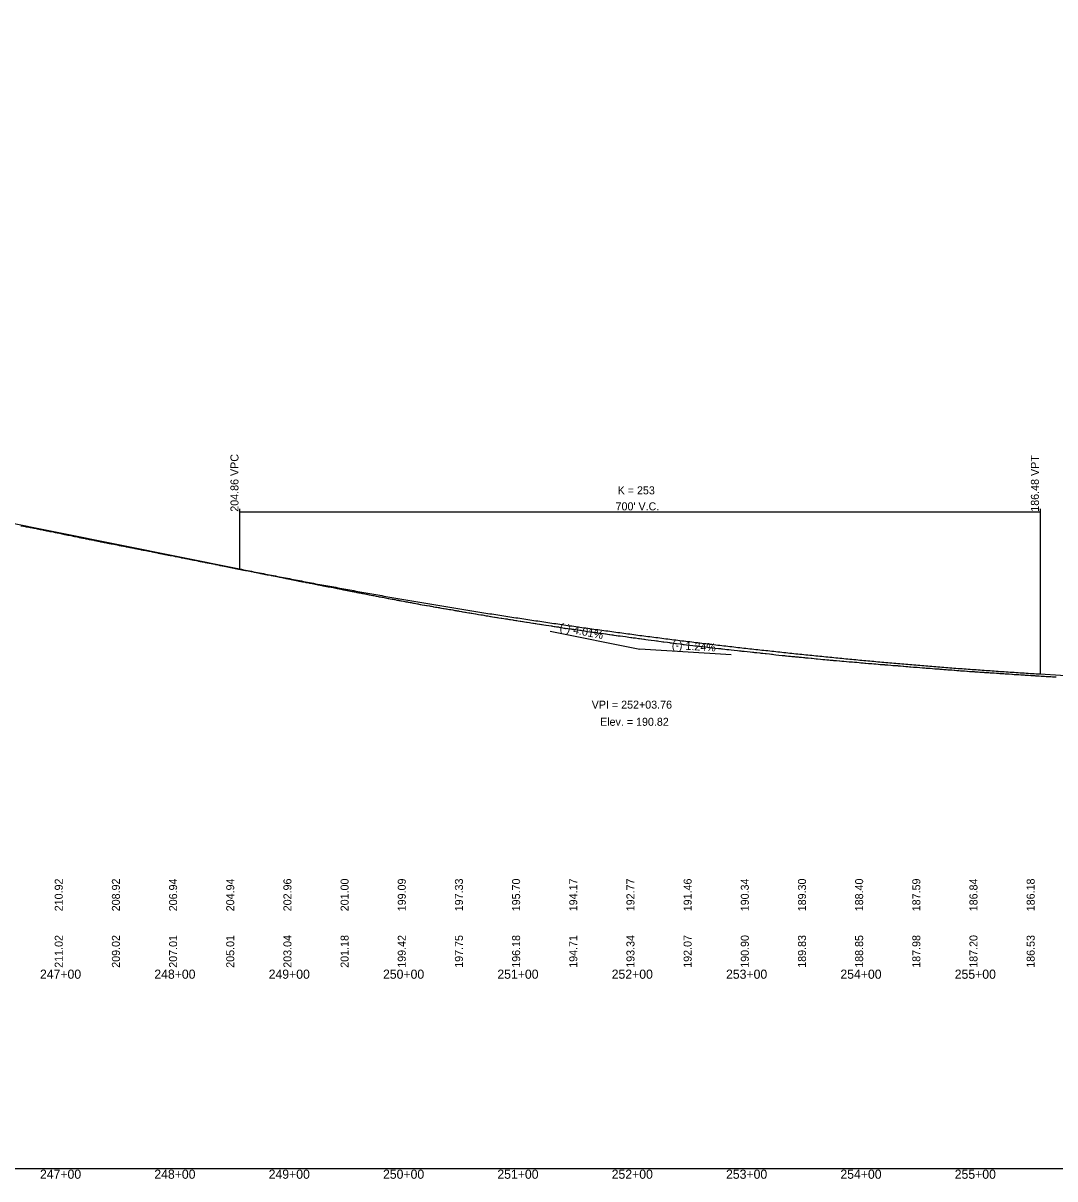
# Model space of a CAD drawing. Extents: x 1838386 to 1955906, y 719739 to 834437.
# Drawn here: x 1902027 to 1902930, y 825624 to 826635 of the extents above; entities that cross this region are included whole.
import ezdxf

# ---------------------------------------------------------------- set-up
doc = ezdxf.new("R2010")
doc.units = 0
for name, color, linetype in [('RD_DDB_GradeTX', 7, 'Continuous'), ('RD_DDB_Profile_EX', 7, 'Continuous'), ('RD_DDB_Profile_Lbl', 7, 'Continuous'), ('RD_DDB_Profile_PR', 7, 'Continuous'), ('RD_DDB_StaTX', 7, 'Continuous'), ('RD_DDB_StripGrade', 7, 'Continuous'), ('RD_DDB_VCLbl', 7, 'Continuous'), ('RD_GPK_Profile_Cell', 7, 'Continuous')]:
    doc.layers.add(name, color=color, linetype=linetype)

msp = doc.modelspace()

# ---------------------------------------------------------------- linework, layer by layer
at = {"layer": 'RD_DDB_GradeTX'}
for p in [(1902488.4, 826102.9), (1902646.7, 826082.3)]:
    msp.add_line(p, (1902566.8, 826087.2), dxfattribs=at)
at = {"layer": 'RD_DDB_Profile_EX'}
for points in [[(1902025.6, 826195.2), (1902027.7, 826194.8), (1902028.4, 826194.7), (1902030.1, 826194.3), (1902031.2, 826194.1), (1902033.5, 826193.7), (1902034, 826193.6), (1902035.7, 826193.2), (1902036.8, 826193), (1902037.5, 826192.9), (1902038.8, 826192.6), (1902039.6, 826192.5), (1902041.2, 826192.1), (1902042.4, 826191.9), (1902043.1, 826191.8), (1902044.6, 826191.5), (1902045.2, 826191.3), (1902045.9, 826191.2), (1902048, 826190.8), (1902048.7, 826190.7), (1902050, 826190.4), (1902050.8, 826190.2)], [(1902050.8, 826190.2), (1902051.6, 826190.1), (1902053.6, 826189.7), (1902055.6, 826189.3), (1902056.4, 826189.1), (1902057.2, 826188.9), (1902059.2, 826188.5), (1902061.3, 826188.1), (1902062, 826188), (1902063.6, 826187.6), (1902064.8, 826187.4), (1902065.4, 826187.3), (1902066.7, 826187), (1902067.3, 826186.9), (1902067.6, 826186.8), (1902069.2, 826186.5), (1902070.4, 826186.3), (1902071.1, 826186.1), (1902072.5, 826185.8), (1902073.2, 826185.7), (1902074.8, 826185.3), (1902076, 826185.1), (1902076.6, 826184.9), (1902077.9, 826184.7), (1902078.8, 826184.5), (1902079.7, 826184.3), (1902081.6, 826183.9), (1902082.2, 826183.8), (1902083.5, 826183.6), (1902084.4, 826183.4), (1902085.2, 826183.2), (1902087.2, 826182.8), (1902089.2, 826182.4), (1902090, 826182.3), (1902091.5, 826181.9), (1902092.8, 826181.7), (1902094.5, 826181.4), (1902095.2, 826181.2), (1902095.6, 826181.1), (1902097.1, 826180.8), (1902098.4, 826180.6), (1902099, 826180.5), (1902100.4, 826180.2), (1902101.2, 826180), (1902102.7, 826179.7), (1902104, 826179.5), (1902104.6, 826179.4), (1902105.7, 826179.2), (1902106.8, 826178.9), (1902108.3, 826178.6), (1902109.6, 826178.4), (1902110.2, 826178.3), (1902111.4, 826178), (1902112.4, 826177.8), (1902113.2, 826177.7), (1902115.1, 826177.3), (1902117, 826176.9), (1902117.6, 826176.8), (1902117.9, 826176.8), (1902119.5, 826176.4), (1902120.7, 826176.2), (1902121.3, 826176.1), (1902122.4, 826175.9), (1902123.2, 826175.7), (1902123.5, 826175.7), (1902125.1, 826175.3), (1902126.3, 826175.1), (1902127, 826175), (1902128.3, 826174.7), (1902129.1, 826174.6), (1902130.7, 826174.2), (1902131.9, 826174), (1902132.5, 826173.9), (1902133.6, 826173.7), (1902134.7, 826173.4), (1902136.2, 826173.1), (1902137.5, 826172.9), (1902138.1, 826172.8), (1902139.3, 826172.5), (1902140.3, 826172.3), (1902141.9, 826172), (1902143.1, 826171.8), (1902144.9, 826171.4), (1902145.6, 826171.3), (1902145.9, 826171.2), (1902147, 826171), (1902148.7, 826170.7), (1902150.3, 826170.3), (1902151.1, 826170.2), (1902151.5, 826170.1), (1902153, 826169.8), (1902154.3, 826169.5), (1902154.9, 826169.4), (1902156.1, 826169.2), (1902156.8, 826169), (1902157.1, 826169), (1902158.6, 826168.7), (1902159.9, 826168.5), (1902160.4, 826168.3), (1902161.5, 826168.1), (1902162.7, 826167.9)], [(1902162.7, 826167.9), (1902164.2, 826167.6), (1902165.5, 826167.4), (1902166, 826167.2), (1902167.2, 826167), (1902168.3, 826166.8), (1902169.4, 826166.6), (1902171.1, 826166.2), (1902172.8, 826165.9), (1902173.5, 826165.8), (1902173.9, 826165.7), (1902175.3, 826165.4), (1902176.7, 826165.1), (1902178.2, 826164.9), (1902179, 826164.7), (1902179.5, 826164.6), (1902180.9, 826164.3), (1902182.3, 826164), (1902182.8, 826163.9), (1902184, 826163.7), (1902185.1, 826163.5), (1902186.6, 826163.1), (1902187.9, 826162.9), (1902188.4, 826162.8), (1902189.4, 826162.6), (1902190.2, 826162.4), (1902190.7, 826162.3), (1902191.9, 826162.1), (1902193.5, 826161.8), (1902195, 826161.5), (1902195.8, 826161.3), (1902196.3, 826161.2), (1902197.7, 826160.9), (1902199, 826160.6), (1902199.6, 826160.5), (1902200.7, 826160.3), (1902201.5, 826160.1), (1902201.8, 826160.1), (1902203.3, 826159.7), (1902204.7, 826159.5), (1902205.1, 826159.4), (1902206.1, 826159.2), (1902207.5, 826158.9), (1902208.8, 826158.7), (1902210.2, 826158.4), (1902210.7, 826158.3), (1902211.7, 826158.1), (1902212.6, 826157.9), (1902213, 826157.8), (1902214.5, 826157.5), (1902215.8, 826157.3), (1902217.5, 826157), (1902218.2, 826156.8), (1902218.6, 826156.7), (1902220.1, 826156.4), (1902221.4, 826156.2), (1902221.9, 826156.1), (1902222.8, 826155.9), (1902224.2, 826155.6), (1902225.6, 826155.3), (1902227, 826155.1), (1902228.5, 826154.8), (1902229.4, 826154.6), (1902229.8, 826154.5), (1902231.3, 826154.2), (1902232.6, 826154), (1902234.2, 826153.7), (1902235, 826153.5), (1902235.4, 826153.4), (1902236.8, 826153.1), (1902238.2, 826152.9), (1902238.7, 826152.8), (1902239.5, 826152.6), (1902241, 826152.3), (1902242.5, 826152.1), (1902243.8, 826151.8), (1902244.3, 826151.7), (1902245.2, 826151.5), (1902246.1, 826151.3), (1902246.6, 826151.2), (1902247.9, 826151), (1902249.4, 826150.7), (1902250.9, 826150.4), (1902251.7, 826150.2), (1902252.2, 826150.1), (1902253.6, 826149.8), (1902255, 826149.6), (1902255.4, 826149.5), (1902256.2, 826149.3), (1902257.3, 826149.1), (1902257.8, 826149), (1902259.1, 826148.7), (1902260.6, 826148.4), (1902261, 826148.3), (1902262, 826148.2), (1902263.4, 826147.9), (1902264.8, 826147.6), (1902266.2, 826147.3), (1902267.6, 826147), (1902268.5, 826146.8), (1902269, 826146.7)], [(1902269, 826146.7), (1902270.3, 826146.5), (1902271.8, 826146.2), (1902272.2, 826146.1), (1902272.9, 826146), (1902274, 826145.7), (1902274.6, 826145.6), (1902275.9, 826145.4), (1902277.4, 826145.1), (1902277.8, 826145), (1902278.7, 826144.8), (1902280.2, 826144.5), (1902281.6, 826144.3), (1902283, 826144), (1902284.3, 826143.7), (1902285.3, 826143.5), (1902285.8, 826143.4), (1902287.1, 826143.2), (1902288.6, 826142.9), (1902288.9, 826142.8), (1902289.7, 826142.7), (1902290.8, 826142.5), (1902291.4, 826142.4), (1902292.7, 826142.1), (1902294.1, 826141.8), (1902294.6, 826141.7), (1902295.5, 826141.6), (1902296.9, 826141.3), (1902298.5, 826141), (1902299.7, 826140.7), (1902301, 826140.5), (1902302, 826140.3), (1902302.5, 826140.2), (1902303.8, 826139.9), (1902305.3, 826139.6), (1902306.4, 826139.4), (1902307.6, 826139.2), (1902308.1, 826139.1), (1902309.5, 826138.8), (1902310.9, 826138.5), (1902311.4, 826138.5), (1902312.2, 826138.3), (1902313.7, 826138), (1902315.3, 826137.7), (1902316.5, 826137.5), (1902316.9, 826137.4), (1902317.7, 826137.2), (1902318.8, 826137), (1902319.3, 826136.9), (1902321, 826136.6), (1902322.1, 826136.4), (1902323.2, 826136.2), (1902324.4, 826135.9), (1902324.9, 826135.8), (1902326.2, 826135.5), (1902327.7, 826135.3), (1902328.1, 826135.2), (1902329, 826135), (1902330, 826134.8), (1902330.5, 826134.7), (1902331.8, 826134.4), (1902333.3, 826134.2), (1902333.7, 826134.1), (1902334.3, 826134), (1902336.1, 826133.6), (1902337.9, 826133.3), (1902338.9, 826133.1), (1902339.3, 826133), (1902340, 826132.9), (1902341.1, 826132.7), (1902341.7, 826132.6), (1902343.3, 826132.3), (1902344.5, 826132.1), (1902345.6, 826131.8), (1902346.7, 826131.6), (1902347.3, 826131.5), (1902348.6, 826131.3), (1902350.1, 826131), (1902350.4, 826131), (1902351, 826130.8), (1902352.3, 826130.6), (1902352.9, 826130.5), (1902354.2, 826130.2), (1902355.7, 826130), (1902356, 826129.9), (1902356.8, 826129.8), (1902357.9, 826129.5), (1902358.5, 826129.4), (1902360.2, 826129.1), (1902361.3, 826128.9), (1902362.3, 826128.7), (1902363.5, 826128.5), (1902364.1, 826128.4), (1902365.9, 826128.1), (1902366.9, 826127.9), (1902367.7, 826127.7), (1902369, 826127.4), (1902369.7, 826127.3), (1902370.9, 826127.1), (1902372.5, 826126.9), (1902372.8, 826126.8)], [(1902372.8, 826126.8), (1902373.6, 826126.7), (1902374.7, 826126.4), (1902375.3, 826126.3), (1902376.5, 826126.1), (1902378.4, 826125.8), (1902378.9, 826125.7), (1902380.2, 826125.4), (1902380.9, 826125.3), (1902382.8, 826125), (1902383.7, 826124.8), (1902384.6, 826124.7), (1902385.8, 826124.4), (1902386.4, 826124.3), (1902388.2, 826124), (1902389.2, 826123.9), (1902390.3, 826123.7), (1902391.4, 826123.5), (1902392, 826123.4), (1902393.3, 826123.1), (1902395.1, 826122.9), (1902395.6, 826122.8), (1902397, 826122.5), (1902397.6, 826122.4), (1902398.9, 826122.2), (1902400.4, 826121.9), (1902400.7, 826121.9), (1902401.4, 826121.8), (1902403.2, 826121.5), (1902405.1, 826121.1), (1902406.3, 826120.9), (1902406.9, 826120.8), (1902408.2, 826120.6), (1902408.8, 826120.5), (1902410.8, 826120.1), (1902411.6, 826120), (1902412.4, 826119.9), (1902413.7, 826119.6), (1902414.4, 826119.5), (1902415.6, 826119.3), (1902417.2, 826119.1), (1902417.5, 826119), (1902418.2, 826118.9), (1902419.4, 826118.7), (1902420, 826118.6), (1902421.2, 826118.3), (1902423.1, 826118.1), (1902423.5, 826118), (1902425.6, 826117.6), (1902427.7, 826117.3), (1902428.4, 826117.2), (1902429.2, 826117.1), (1902430.5, 826116.8), (1902431.2, 826116.7), (1902432.4, 826116.5), (1902434, 826116.3), (1902434.9, 826116.1), (1902436.1, 826115.9), (1902436.8, 826115.8), (1902438, 826115.6), (1902439.8, 826115.3), (1902440.2, 826115.3), (1902441.7, 826115), (1902442.4, 826114.9), (1902443.6, 826114.7), (1902445.4, 826114.4), (1902446, 826114.3), (1902448, 826114), (1902449.2, 826113.8), (1902450.8, 826113.6), (1902451.5, 826113.4), (1902452.9, 826113.2), (1902453.6, 826113.1), (1902455.8, 826112.8), (1902456.4, 826112.7), (1902456.9, 826112.6), (1902458.4, 826112.3), (1902459.2, 826112.2), (1902460.3, 826112), (1902462.2, 826111.7), (1902462.8, 826111.7), (1902464.1, 826111.4), (1902464.8, 826111.3), (1902465.9, 826111.1), (1902467.8, 826110.9), (1902468.2, 826110.8), (1902470.4, 826110.5), (1902471.5, 826110.3), (1902473.2, 826110), (1902473.7, 826110), (1902475.2, 826109.7), (1902475.9, 826109.6), (1902477.1, 826109.4), (1902479, 826109.1), (1902479.5, 826109.1), (1902480.8, 826108.8), (1902481.5, 826108.7), (1902482.7, 826108.5), (1902484.5, 826108.3), (1902484.8, 826108.2), (1902487.2, 826107.9)], [(1902487.2, 826107.9), (1902489.4, 826107.5), (1902489.9, 826107.5), (1902490.5, 826107.4), (1902492, 826107.1), (1902492.7, 826107), (1902493.9, 826106.8), (1902495.8, 826106.6), (1902496.2, 826106.5), (1902497.6, 826106.3), (1902498.3, 826106.2), (1902499.4, 826106), (1902501.6, 826105.7), (1902503.9, 826105.3), (1902506.2, 826105), (1902506.7, 826104.9), (1902507.2, 826104.8), (1902508.8, 826104.6), (1902509.5, 826104.5), (1902510.6, 826104.3), (1902512.3, 826104.1), (1902513, 826104), (1902514.4, 826103.8), (1902515.1, 826103.7), (1902516.2, 826103.5), (1902518.3, 826103.2), (1902520.7, 826102.8), (1902523.1, 826102.5), (1902523.5, 826102.5), (1902523.9, 826102.4), (1902525.5, 826102.1), (1902526.3, 826102), (1902527.4, 826101.9), (1902529.1, 826101.7), (1902529.7, 826101.6), (1902531.1, 826101.3), (1902531.9, 826101.3), (1902533, 826101.1), (1902535, 826100.8), (1902536.7, 826100.6), (1902537.5, 826100.5), (1902538.5, 826100.3), (1902540.3, 826100.1), (1902540.6, 826100), (1902542.3, 826099.8), (1902543.1, 826099.7), (1902544.2, 826099.5), (1902546, 826099.3), (1902546.4, 826099.2), (1902547.9, 826099), (1902548.7, 826098.9), (1902549.7, 826098.8), (1902551.8, 826098.5), (1902554.3, 826098.2), (1902557.3, 826097.8), (1902559, 826097.5), (1902559.9, 826097.4), (1902560.9, 826097.2), (1902563.1, 826097), (1902565.5, 826096.6), (1902566.5, 826096.5), (1902568.2, 826096.3), (1902568.6, 826096.2), (1902570.2, 826096), (1902571, 826095.9), (1902572.1, 826095.7), (1902574, 826095.5), (1902576.7, 826095.1), (1902579.7, 826094.7), (1902581.4, 826094.5), (1902582.2, 826094.4), (1902583.3, 826094.2), (1902585.4, 826094), (1902587, 826093.7), (1902587.8, 826093.6), (1902590.9, 826093.2), (1902592.6, 826092.9), (1902593.4, 826092.8), (1902594.4, 826092.7), (1902596.3, 826092.5), (1902598.1, 826092.2), (1902599, 826092.1), (1902602, 826091.8), (1902603.7, 826091.5), (1902604.6, 826091.4), (1902605.6, 826091.3), (1902607.7, 826091.1), (1902610.2, 826090.8), (1902613.2, 826090.4), (1902614.9, 826090.2), (1902615.8, 826090.1), (1902616.8, 826090), (1902618.6, 826089.8), (1902621.4, 826089.5), (1902624.2, 826089.2), (1902626.1, 826088.9), (1902627, 826088.8), (1902628, 826088.7), (1902629.9, 826088.5), (1902632.6, 826088.2), (1902635.6, 826087.9)], [(1902635.6, 826087.9), (1902637.3, 826087.7), (1902638.2, 826087.6), (1902639.1, 826087.5), (1902641, 826087.3), (1902642.8, 826087), (1902643.8, 826087), (1902644.7, 826086.9), (1902646.7, 826086.7), (1902649.4, 826086.3), (1902652.2, 826086), (1902654, 826085.8), (1902655, 826085.7), (1902655.9, 826085.6), (1902657.9, 826085.4), (1902660.6, 826085.1), (1902663.4, 826084.8), (1902665.2, 826084.6), (1902666.1, 826084.5), (1902667.1, 826084.4), (1902669, 826084.2), (1902671.7, 826083.9), (1902672.6, 826083.8), (1902674.5, 826083.6), (1902676.4, 826083.3), (1902677.3, 826083.3), (1902680.1, 826083), (1902682, 826082.7), (1902682.9, 826082.7), (1902683.9, 826082.6), (1902685.7, 826082.4), (1902688.5, 826082.1), (1902691.3, 826081.8), (1902693.2, 826081.6), (1902694.1, 826081.5), (1902695, 826081.4), (1902696.9, 826081.2), (1902698.7, 826081), (1902699.7, 826080.9), (1902700.6, 826080.8), (1902702.2, 826080.7), (1902702.8, 826080.6), (1902705.3, 826080.4), (1902706.2, 826080.3), (1902708.1, 826080.1), (1902709.9, 826079.9), (1902710.9, 826079.8), (1902711.8, 826079.7), (1902713.9, 826079.5), (1902716.5, 826079.3), (1902717.4, 826079.2), (1902719.3, 826079), (1902721.1, 826078.8), (1902722.1, 826078.8), (1902724.9, 826078.5), (1902726.7, 826078.3), (1902727.7, 826078.2), (1902728.5, 826078.2), (1902730.2, 826078), (1902730.5, 826078), (1902732.2, 826077.8), (1902733.3, 826077.7), (1902734.1, 826077.6), (1902735.7, 826077.5), (1902736.1, 826077.4), (1902736.5, 826077.4), (1902738.9, 826077.2), (1902741.3, 826077), (1902741.7, 826076.9), (1902743.4, 826076.8), (1902744.5, 826076.7), (1902745.3, 826076.6), (1902747.5, 826076.4), (1902750, 826076.2), (1902752.9, 826076), (1902754.6, 826075.8), (1902755.7, 826075.7), (1902756.5, 826075.7), (1902758.5, 826075.5), (1902760.2, 826075.3), (1902761.3, 826075.3), (1902762, 826075.2), (1902763.6, 826075.1), (1902764.1, 826075), (1902764.5, 826075), (1902766.8, 826074.8), (1902769.1, 826074.6), (1902769.6, 826074.6), (1902771.3, 826074.4), (1902772.4, 826074.3), (1902773.2, 826074.3), (1902775.2, 826074.1), (1902777, 826073.9), (1902778, 826073.9), (1902778.9, 826073.8), (1902780.8, 826073.7), (1902781.1, 826073.6), (1902783.6, 826073.4), (1902786.4, 826073.2), (1902788.1, 826073), (1902789.2, 826073)], [(1902789.2, 826073), (1902790, 826072.9), (1902791.5, 826072.8), (1902792, 826072.8), (1902792.6, 826072.7), (1902794.8, 826072.5), (1902797, 826072.4), (1902797.6, 826072.3), (1902799.3, 826072.1), (1902800.4, 826072.1), (1902801.2, 826072), (1902802.7, 826071.9), (1902803.2, 826071.9), (1902803.7, 826071.8), (1902806, 826071.6), (1902806.8, 826071.6), (1902808.4, 826071.4), (1902808.8, 826071.4), (1902809.2, 826071.4), (1902811.6, 826071.2), (1902813.9, 826071), (1902814.4, 826071), (1902816.1, 826070.8), (1902817.2, 826070.7), (1902817.9, 826070.7), (1902819.3, 826070.6), (1902820, 826070.5), (1902820.7, 826070.5), (1902822.8, 826070.3), (1902824.9, 826070.1), (1902825.6, 826070.1), (1902827.2, 826069.9), (1902828.4, 826069.9), (1902829.1, 826069.8), (1902830.6, 826069.7), (1902831.2, 826069.6), (1902832.8, 826069.5), (1902834, 826069.4), (1902834.7, 826069.4), (1902836.3, 826069.2), (1902836.8, 826069.2), (1902837.3, 826069.2), (1902839.6, 826069), (1902841.8, 826068.8), (1902842.4, 826068.8), (1902844, 826068.6), (1902845.2, 826068.6), (1902845.9, 826068.5), (1902847.2, 826068.4), (1902848, 826068.4), (1902848.7, 826068.3), (1902850.7, 826068.2), (1902852.8, 826068), (1902853.5, 826068), (1902855.2, 826067.8), (1902856.3, 826067.8), (1902857, 826067.7), (1902858.5, 826067.6), (1902859.1, 826067.6), (1902859.8, 826067.5), (1902861.9, 826067.4), (1902862.7, 826067.3), (1902864.2, 826067.2), (1902864.7, 826067.2), (1902866.4, 826067), (1902867.5, 826067), (1902868.2, 826066.9), (1902869.6, 826066.8), (1902870.3, 826066.8), (1902871.9, 826066.7), (1902873.1, 826066.6), (1902873.8, 826066.6), (1902875.1, 826066.5), (1902875.9, 826066.4), (1902876.8, 826066.4), (1902878.7, 826066.2), (1902880.7, 826066.1), (1902881.5, 826066), (1902883.1, 826065.9), (1902884.3, 826065.9), (1902885, 826065.8), (1902886.4, 826065.7), (1902887.1, 826065.7), (1902887.8, 826065.7), (1902889.9, 826065.5), (1902892, 826065.4), (1902892.7, 826065.3), (1902894.3, 826065.2), (1902895.5, 826065.2), (1902897.5, 826065), (1902898.3, 826065), (1902899.9, 826064.8), (1902901.1, 826064.8), (1902901.7, 826064.7), (1902902.9, 826064.7), (1902903.9, 826064.6), (1902904.9, 826064.6), (1902906.7, 826064.4), (1902908.6, 826064.3), (1902909.2, 826064.3), (1902909.5, 826064.2)], [(1902909.5, 826064.2), (1902911.1, 826064.1), (1902912.3, 826064.1), (1902912.9, 826064), (1902914.3, 826064), (1902915.1, 826063.9), (1902915.9, 826063.9), (1902917.9, 826063.7), (1902919.9, 826063.6), (1902920.7, 826063.6), (1902922.3, 826063.4), (1902923.5, 826063.4), (1902924.1, 826063.3), (1902925.3, 826063.3), (1902926, 826063.2), (1902926.3, 826063.2), (1902927.8, 826063.1), (1902929.1, 826063.1), (1902929.7, 826063), (1902930.8, 826062.9)]]:
    msp.add_lwpolyline(points, dxfattribs=at)
at = {"layer": 'RD_DDB_Profile_PR'}
for p, q in [((1899836.8, 826634.7), (1902216.8, 826157.4)), ((1902916.8, 826065.5), (1903078.1, 826055.5))]:
    msp.add_line(p, q, dxfattribs=at)
msp.add_spline([(1902216.8, 826157.4), (1902230.8, 826154.6), (1902244.8, 826151.9), (1902258.8, 826149.2), (1902272.8, 826146.5), (1902286.8, 826143.8), (1902300.8, 826141.3), (1902314.8, 826138.7), (1902328.8, 826136.2), (1902342.8, 826133.7), (1902356.8, 826131.3), (1902370.8, 826128.9), (1902384.8, 826126.5), (1902398.8, 826124.2), (1902412.8, 826121.9), (1902426.8, 826119.7), (1902440.8, 826117.4), (1902454.8, 826115.3), (1902468.8, 826113.1), (1902482.8, 826111.1), (1902496.8, 826109), (1902510.8, 826107), (1902524.8, 826105), (1902538.8, 826103.1), (1902552.8, 826101.2), (1902566.8, 826099.3), (1902580.8, 826097.5), (1902594.8, 826095.7), (1902608.8, 826094), (1902622.8, 826092.3), (1902636.8, 826090.6), (1902650.8, 826089), (1902664.8, 826087.4), (1902678.8, 826085.9), (1902692.8, 826084.4), (1902706.8, 826082.9), (1902720.8, 826081.5), (1902734.8, 826080.1), (1902748.8, 826078.7), (1902762.8, 826077.4), (1902776.8, 826076.1), (1902790.8, 826074.9), (1902804.8, 826073.7), (1902818.8, 826072.5), (1902832.8, 826071.4), (1902846.8, 826070.3), (1902860.8, 826069.3), (1902874.8, 826068.3), (1902888.8, 826067.3), (1902902.8, 826066.4), (1902916.8, 826065.5)], degree=3, dxfattribs=at)
at = {"layer": 'RD_DDB_VCLbl'}
for p, q in [((1902216.8, 826209.9), (1902216.8, 826157.4)), ((1902216.8, 826207.4), (1902916.8, 826207.4)), ((1902916.8, 826209.9), (1902916.8, 826065.5))]:
    msp.add_line(p, q, dxfattribs=at)
at = {"layer": 'RD_GPK_Profile_Cell'}
msp.add_line((1878363.1, 825633.1), (1904963.1, 825633.1), dxfattribs=at)

# ---------------------------------------------------------------- texts
at = {"layer": 'RD_DDB_GradeTX'}
for s, rotation, p in [('(-) 4.01%', 348.661, (1902496.3, 826103.4)), ('(-) 1.24%', 356.4519, (1902594.6, 826087.5))]:
    msp.add_text(s, height=7, rotation=rotation, dxfattribs=at).set_placement(p)
at = {"layer": 'RD_DDB_Profile_Lbl'}
for s, p in [('VPI = 252+03.76', (1902524.7, 826035.2)), ('Elev. = 190.82', (1902532, 826020.2))]:
    msp.add_text(s, height=7, dxfattribs=at).set_placement(p)
at = {"layer": 'RD_DDB_StaTX'}
for s, p in [('247+00', (1902042.2, 825799)), ('248+00', (1902142.2, 825799)), ('249+00', (1902242.2, 825799)), ('250+00', (1902342.2, 825799)), ('251+00', (1902442.2, 825799)), ('252+00', (1902542.2, 825799)), ('253+00', (1902642.2, 825799)), ('254+00', (1902742.2, 825799)), ('255+00', (1902842.2, 825799)), ('247+00', (1902042.2, 825624.1)), ('248+00', (1902142.2, 825624.1)), ('249+00', (1902242.2, 825624.1)), ('250+00', (1902342.2, 825624.1)), ('251+00', (1902442.2, 825624.1)), ('252+00', (1902542.2, 825624.1)), ('253+00', (1902642.2, 825624.1)), ('254+00', (1902742.2, 825624.1)), ('255+00', (1902842.2, 825624.1))]:
    msp.add_text(s, height=8, dxfattribs=at).set_placement(p)
at = {"layer": 'RD_DDB_StripGrade'}
for s, p in [('204.86 VPC', (1902215.8, 826207.4)), ('186.48 VPT', (1902915.8, 826207.4)), ('210.92', (1902062.1, 825858)), ('208.92', (1902112.1, 825858)), ('206.94', (1902162.1, 825858)), ('204.94', (1902212.1, 825858)), ('202.96', (1902262.1, 825858)), ('201.00', (1902312.1, 825858)), ('199.09', (1902362.1, 825858)), ('197.33', (1902412.1, 825858)), ('195.70', (1902462.1, 825858)), ('194.17', (1902512.1, 825858)), ('192.77', (1902562.1, 825858)), ('191.46', (1902612.1, 825858)), ('190.34', (1902662.1, 825858)), ('189.30', (1902712.1, 825858)), ('188.40', (1902762.1, 825858)), ('187.59', (1902812.1, 825858)), ('186.84', (1902862.1, 825858)), ('186.18', (1902912.1, 825858)), ('211.02', (1902062.1, 825808.6)), ('209.02', (1902112.1, 825808.6)), ('207.01', (1902162.1, 825808.6)), ('205.01', (1902212.1, 825808.6)), ('203.04', (1902262.1, 825808.6)), ('201.18', (1902312.1, 825808.6)), ('199.42', (1902362.1, 825808.6)), ('197.75', (1902412.1, 825808.6)), ('196.18', (1902462.1, 825808.6)), ('194.71', (1902512.1, 825808.6)), ('193.34', (1902562.1, 825808.6)), ('192.07', (1902612.1, 825808.6)), ('190.90', (1902662.1, 825808.6)), ('189.83', (1902712.1, 825808.6)), ('188.85', (1902762.1, 825808.6)), ('187.98', (1902812.1, 825808.6)), ('187.20', (1902862.1, 825808.6)), ('186.53', (1902912.1, 825808.6))]:
    msp.add_text(s, height=7, rotation=90, dxfattribs=at).set_placement(p)
at = {"layer": 'RD_DDB_VCLbl'}
for s, p in [('K = 253', (1902547.4, 826222.6)), ("700' V.C.", (1902545.6, 826208.6))]:
    msp.add_text(s, height=7, dxfattribs=at).set_placement(p)

doc.saveas('drawing.dxf')
